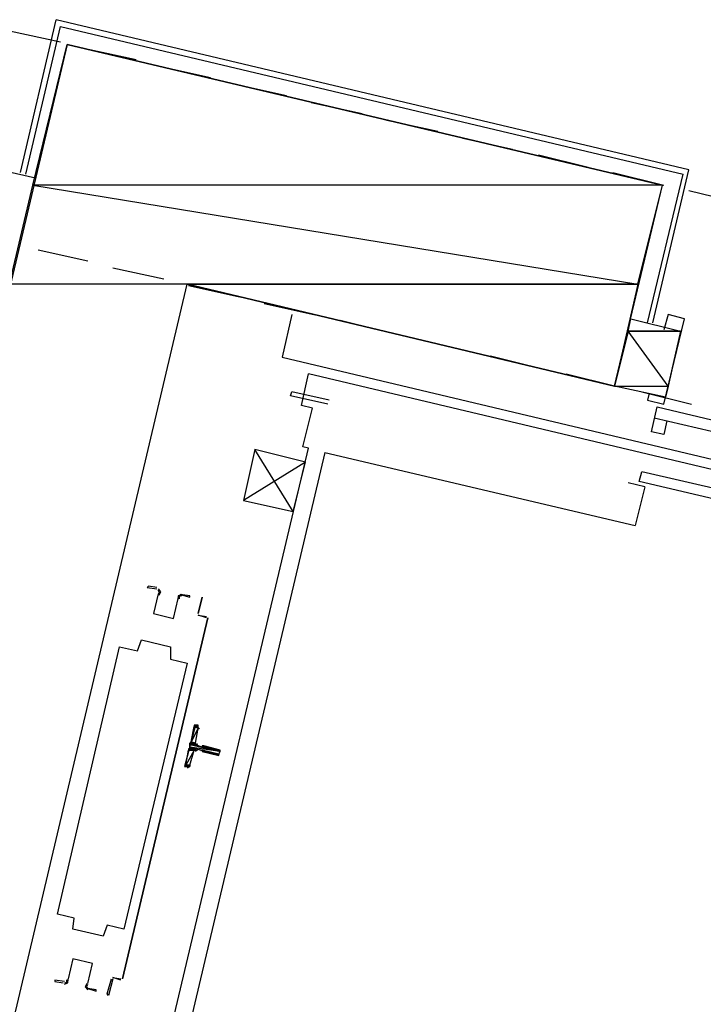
# Model space of a CAD drawing. Header units: feet. Extents: x -79 to 198, y -22 to 181.
# Tile 617 of 656: x 71.87 to 78.49, y 113.74 to 123.27. Entities that reach past the tile are written whole.
import ezdxf

# ---------------------------------------------------------------- set-up
doc = ezdxf.new("R2010")
doc.units = ezdxf.units.FT
for name, color, linetype in [('A-LINEA', 7, 'CONTINUOUS'), ('A-LINEA-FINA', 9, 'CONTINUOUS'), ('A-MURO-CONCRETO', 8, 'CONTINUOUS')]:
    doc.layers.add(name, color=color, linetype=linetype)

msp = doc.modelspace()

# ---------------------------------------------------------------- linework, layer by layer
at = {"layer": 'A-LINEA'}
for p, q in [((71.88, 121.7911), (72.2267, 123.2711)), ((71.7733, 123.1644), (72.2667, 123.0578)), ((71.7733, 123.1644), (72.2667, 123.0578)), ((72.5067, 122.9911), (73, 122.8844)), ((72.5067, 122.9911), (73, 122.8844)), ((73.24, 122.8178), (73.72, 122.7111)), ((73.24, 122.8178), (73.72, 122.7111)), ((73.9733, 122.6444), (74.4533, 122.5378)), ((73.9733, 122.6444), (74.4533, 122.5378)), ((74.6933, 122.4711), (75.1867, 122.3644)), ((74.6933, 122.4711), (75.1867, 122.3644)), ((75.4267, 122.2978), (75.92, 122.1911)), ((75.4267, 122.2978), (75.92, 122.1911)), ((76.16, 122.1244), (76.64, 122.0178)), ((76.16, 122.1244), (76.64, 122.0178)), ((76.8933, 121.9644), (77.3733, 121.8444)), ((76.8933, 121.9644), (77.3733, 121.8444)), ((72.0267, 121.7378), (71.5067, 121.8578)), ((72.0267, 121.7378), (71.5067, 121.8578)), ((77.6133, 121.7911), (78.1067, 121.6711)), ((77.6133, 121.7911), (78.1067, 121.6711)), ((77.9467, 120.3378), (78.2933, 121.7778)), ((78.3467, 121.6178), (78.84, 121.4978)), ((78.3467, 121.6178), (78.84, 121.4978)), ((72.0533, 121.0444), (72.5333, 120.9378)), ((72.0533, 121.0444), (72.5333, 120.9378)), ((72.7733, 120.8711), (73.2667, 120.7644)), ((72.7733, 120.8711), (73.2667, 120.7644)), ((73.5067, 120.6978), (74, 120.5911)), ((73.5067, 120.6978), (74, 120.5911)), ((74.24, 120.5244), (74.72, 120.4178)), ((74.24, 120.5244), (74.72, 120.4178)), ((74.5067, 120.4178), (74.4133, 120.0044)), ((74.5067, 120.4178), (74.4133, 120.0044)), ((74.9733, 120.3644), (75.4533, 120.2444)), ((74.9733, 120.3644), (75.4533, 120.2444)), ((78.2667, 120.2578), (78.12, 119.6178)), ((78.2667, 120.2578), (78.12, 119.6178)), ((75.6933, 120.1911), (76.1867, 120.0711)), ((75.6933, 120.1911), (76.1867, 120.0711)), ((74.4133, 120.0044), (81.6667, 118.2844)), ((74.4133, 120.0044), (81.6667, 118.2844)), ((76.4267, 120.0178), (76.92, 119.8978)), ((76.4267, 120.0178), (76.92, 119.8978)), ((81.64, 118.1911), (74.6667, 119.8444)), ((81.64, 118.1911), (74.6667, 119.8444)), ((77.16, 119.8444), (77.64, 119.7244)), ((77.16, 119.8444), (77.64, 119.7244)), ((74.4933, 119.6311), (74.5067, 119.6711)), ((74.4933, 119.6311), (74.5067, 119.6711)), ((74.8667, 119.5911), (74.5067, 119.6711)), ((74.8667, 119.5911), (74.5067, 119.6711)), ((77.8933, 119.6711), (78.3733, 119.5511)), ((77.8933, 119.6711), (78.3733, 119.5511)), ((74.8533, 119.5511), (74.4933, 119.6311)), ((74.8533, 119.5511), (74.4933, 119.6311)), ((74.6133, 119.1378), (74.7067, 119.5111)), ((74.6133, 119.1378), (74.7067, 119.5111)), ((78.04, 119.5244), (81.5733, 118.6844)), ((78.04, 119.5244), (81.5733, 118.6844)), ((78.0133, 119.4178), (81.5467, 118.5911)), ((78.0133, 119.4178), (81.5467, 118.5911)), ((78.1333, 119.3911), (78.1067, 119.2578)), ((78.1333, 119.3911), (78.1067, 119.2578)), ((73.3333, 113.4844), (74.6667, 119.1244)), ((73.3333, 113.4844), (74.6667, 119.1244)), ((74.8267, 119.0844), (73.4933, 113.4444)), ((74.8267, 119.0844), (73.4933, 113.4444)), ((74.6667, 119.1244), (74.6133, 119.1378)), ((74.6667, 119.1244), (74.6133, 119.1378)), ((74.8267, 119.0844), (77.8267, 118.3778)), ((74.8267, 119.0844), (77.8267, 118.3778)), ((74.64, 118.9911), (74.04, 118.6178)), ((74.64, 118.9911), (74.04, 118.6178)), ((77.8667, 118.8044), (77.8933, 118.8978)), ((77.8667, 118.8044), (77.8933, 118.8978)), ((81.4267, 118.0711), (77.8933, 118.8978)), ((81.4267, 118.0711), (77.8933, 118.8978)), ((81.4, 117.9644), (77.8667, 118.8044)), ((81.4, 117.9644), (77.8667, 118.8044)), ((77.92, 118.7511), (77.76, 118.7911)), ((77.92, 118.7511), (77.76, 118.7911)), ((77.92, 118.7511), (77.8267, 118.3778)), ((77.92, 118.7511), (77.8267, 118.3778)), ((72.8667, 113.9911), (73.6933, 117.4844)), ((73.6933, 117.4844), (72.8667, 113.9911)), ((72.8667, 113.9911), (73.6933, 117.4844)), ((73.6933, 117.4844), (72.8667, 113.9911)), ((73.68, 117.4844), (73.6, 117.5111)), ((73.6, 117.5111), (73.68, 117.4978)), ((73.68, 117.4844), (73.6, 117.5111)), ((73.6, 117.5111), (73.68, 117.4978)), ((73.68, 117.4844), (73.68, 117.4844)), ((73.68, 117.4844), (73.68, 117.4844)), ((73.5733, 116.2711), (73.6, 116.4178)), ((73.5733, 116.2711), (73.6, 116.4178)), ((73.6131, 116.4079), (73.5979, 116.4306)), ((73.6131, 116.4079), (73.5979, 116.4306)), ((73.64, 116.2311), (73.6, 116.2444)), ((73.64, 116.2311), (73.6, 116.2444)), ((73.52, 116.0578), (73.56, 116.2044)), ((73.52, 116.0578), (73.56, 116.2044)), ((73.5867, 116.2178), (73.6267, 116.2044)), ((73.5867, 116.2178), (73.6267, 116.2044)), ((73.6267, 116.1911), (73.6267, 116.1911)), ((73.6267, 116.1911), (73.6267, 116.1911)), ((73.64, 116.1911), (73.64, 116.1911)), ((73.64, 116.1911), (73.64, 116.1911)), ((73.4954, 116.0316), (73.5191, 116.0452)), ((73.4954, 116.0316), (73.5191, 116.0452)), ((72.8533, 113.9778), (72.7733, 114.0044)), ((72.7733, 114.0044), (72.8533, 113.9911)), ((72.8533, 113.9778), (72.7733, 114.0044)), ((72.7733, 114.0044), (72.8533, 113.9911)), ((72.8533, 113.9911), (72.8533, 113.9911)), ((72.8533, 113.9911), (72.8533, 113.9911))]:
    msp.add_line(p, q, dxfattribs=at)
for points in [[(71.9333, 121.7778), (72.2667, 123.2044), (78.2933, 121.7778)], [(78, 120.3378), (78.3467, 121.8178), (72.2267, 123.2711)], [(77.6267, 119.7244), (78.0933, 121.6711), (72.3333, 123.0311), (69.4933, 111.0311), (75.2533, 109.6711), (75.7067, 111.6178), (71.5733, 112.5911), (73.4933, 120.7111), (77.6267, 119.7244)], [(77.6267, 119.7244), (78.0933, 121.6711), (72.3333, 123.0311), (69.4933, 111.0311), (75.2533, 109.6711), (75.7067, 111.6178), (71.5733, 112.5911), (73.4933, 120.7111), (77.6267, 119.7244)], [(77.96, 119.6444), (77.9467, 119.5911), (78.1067, 119.5511), (78.3067, 120.3778), (78.1467, 120.4178), (78.1067, 120.2711)], [(77.96, 119.6444), (77.9467, 119.5911), (78.1067, 119.5511), (78.3067, 120.3778), (78.1467, 120.4178), (78.1067, 120.2711)], [(78.12, 119.6178), (77.6267, 119.7244), (77.7867, 120.3778), (78.2667, 120.2578)], [(78.12, 119.6178), (77.6267, 119.7244), (77.7867, 120.3778), (78.2667, 120.2578)], [(74.7067, 119.5111), (74.6, 119.5378), (74.6667, 119.8444)], [(74.7067, 119.5111), (74.6, 119.5378), (74.6667, 119.8444)], [(78.1067, 119.2578), (77.9867, 119.2844), (78.04, 119.5244)], [(78.1067, 119.2578), (77.9867, 119.2844), (78.04, 119.5244)], [(74.52, 118.5111), (74.1467, 119.1111), (74.04, 118.6178), (74.52, 118.5111), (74.64, 118.9911), (74.1467, 119.1111)], [(74.52, 118.5111), (74.1467, 119.1111), (74.04, 118.6178), (74.52, 118.5111), (74.64, 118.9911), (74.1467, 119.1111)], [(73.2, 117.7778), (73.12, 117.7911), (73.1067, 117.7778), (73.2, 117.7644)], [(73.2, 117.7778), (73.12, 117.7911), (73.1067, 117.7778), (73.2, 117.7644)], [(73.2173, 117.7142), (73.2264, 117.7343), (73.2115, 117.7505)], [(73.2173, 117.7142), (73.2264, 117.7343), (73.2115, 117.7505)], [(73.2243, 117.7028), (73.2396, 117.7364), (73.2147, 117.7635)], [(73.2243, 117.7028), (73.2396, 117.7364), (73.2147, 117.7635)], [(73.2131, 117.7169), (73.1676, 117.5242), (73.3602, 117.4786), (73.4058, 117.6713)], [(73.2131, 117.7169), (73.1676, 117.5242), (73.3602, 117.4786), (73.4058, 117.6713)], [(73.2131, 117.7169), (73.1676, 117.5242), (73.3602, 117.4786), (73.4058, 117.6713)], [(73.2131, 117.7169), (73.1676, 117.5242), (73.3602, 117.4786), (73.4058, 117.6713)], [(73.4407, 117.7103), (73.4063, 117.6972), (73.4049, 117.6604)], [(73.4407, 117.7103), (73.4063, 117.6972), (73.4049, 117.6604)], [(73.4377, 117.6973), (73.4171, 117.6895), (73.4162, 117.6674)], [(73.4377, 117.6973), (73.4171, 117.6895), (73.4162, 117.6674)], [(73.4267, 117.7111), (73.52, 117.6844), (73.52, 117.6978), (73.4267, 117.7111)], [(73.4267, 117.7111), (73.52, 117.6844), (73.52, 117.6978), (73.4267, 117.7111)], [(73.6, 117.5244), (73.64, 117.6844), (73.6, 117.5244), (73.6, 117.5244)], [(73.6, 117.5244), (73.64, 117.6844), (73.6, 117.5244), (73.6, 117.5244)], [(72.24, 114.6178), (72.84, 117.2044), (73.0133, 117.1644), (73.0533, 117.2711), (73.3333, 117.2044), (73.3333, 117.0844), (73.4933, 117.0444), (72.88, 114.4711), (72.72, 114.5111), (72.68, 114.4044), (72.3867, 114.4711), (72.4, 114.5778), (72.24, 114.6178)], [(72.24, 114.6178), (72.84, 117.2044), (73.0133, 117.1644), (73.0533, 117.2711), (73.3333, 117.2044), (73.3333, 117.0844), (73.4933, 117.0444), (72.88, 114.4711), (72.72, 114.5111), (72.68, 114.4044), (72.3867, 114.4711), (72.4, 114.5778), (72.24, 114.6178)], [(73.5867, 116.4444), (73.5733, 116.4444), (73.4667, 116.0444), (73.4933, 116.0444)], [(73.5867, 116.4444), (73.5733, 116.4444), (73.4667, 116.0444), (73.4933, 116.0444)], [(73.5872, 116.2691), (73.5896, 116.2539), (73.6021, 116.245)], [(73.5872, 116.2691), (73.5896, 116.2539), (73.6021, 116.245)], [(73.64, 116.1911), (73.8, 116.1511), (73.8133, 116.2044), (73.6533, 116.2444), (73.64, 116.2444), (73.64, 116.2444)], [(73.64, 116.1911), (73.8, 116.1511), (73.8133, 116.2044), (73.6533, 116.2444), (73.64, 116.2444), (73.64, 116.2444)], [(73.5979, 116.2039), (73.5828, 116.2015), (73.5739, 116.189)], [(73.5979, 116.2039), (73.5828, 116.2015), (73.5739, 116.189)], [(72.5336, 113.9454), (72.5791, 114.138), (72.3865, 114.1836), (72.3408, 113.991)], [(72.5336, 113.9454), (72.5791, 114.138), (72.3865, 114.1836), (72.3408, 113.991)], [(72.5336, 113.9454), (72.5791, 114.138), (72.3865, 114.1836), (72.3408, 113.991)], [(72.5336, 113.9454), (72.5791, 114.138), (72.3865, 114.1836), (72.3408, 113.991)], [(72.3067, 113.9644), (72.2133, 113.9778), (72.2133, 113.9644), (72.2933, 113.9511)], [(72.3067, 113.9644), (72.2133, 113.9778), (72.2133, 113.9644), (72.2933, 113.9511)], [(72.306, 113.9386), (72.3404, 113.9517), (72.3418, 113.9885)], [(72.306, 113.9386), (72.3404, 113.9517), (72.3418, 113.9885)], [(72.3089, 113.9516), (72.3296, 113.9594), (72.3304, 113.9815)], [(72.3089, 113.9516), (72.3296, 113.9594), (72.3304, 113.9815)], [(72.5223, 113.9461), (72.5071, 113.9125), (72.532, 113.8854)], [(72.5223, 113.9461), (72.5071, 113.9125), (72.532, 113.8854)], [(72.7733, 113.9911), (72.7733, 113.9911), (72.7333, 113.8311), (72.72, 113.8444), (72.76, 113.9911)], [(72.7733, 113.9911), (72.7733, 113.9911), (72.7333, 113.8311), (72.72, 113.8444), (72.76, 113.9911)], [(72.5294, 113.9347), (72.5203, 113.9146), (72.5352, 113.8984)], [(72.5294, 113.9347), (72.5203, 113.9146), (72.5352, 113.8984)], [(72.5333, 113.8978), (72.6133, 113.8711), (72.6133, 113.8844), (72.5333, 113.8978)], [(72.5333, 113.8978), (72.6133, 113.8711), (72.6133, 113.8844), (72.5333, 113.8978)]]:
    msp.add_lwpolyline(points, dxfattribs=at)
at = {"layer": 'A-LINEA-FINA'}
for p, q in [((73.56, 116.4444), (73.6, 116.4444)), ((73.56, 116.4444), (73.6, 116.4311)), ((73.56, 116.4444), (73.6, 116.4444)), ((73.56, 116.4444), (73.6, 116.4311)), ((73.56, 116.4311), (73.6, 116.4311)), ((73.56, 116.4311), (73.6, 116.4178)), ((73.56, 116.4311), (73.6, 116.4311)), ((73.56, 116.4311), (73.6, 116.4178)), ((73.5733, 116.4444), (73.5867, 116.4444)), ((73.5733, 116.4444), (73.5867, 116.4444)), ((73.52, 116.2711), (73.5733, 116.2578)), ((73.52, 116.2711), (73.5733, 116.2578)), ((73.52, 116.2711), (73.5733, 116.2578)), ((73.52, 116.2711), (73.5733, 116.2578)), ((73.52, 116.2578), (73.5867, 116.2444)), ((73.52, 116.2578), (73.5867, 116.2444)), ((73.52, 116.2311), (73.5867, 116.2178)), ((73.52, 116.2311), (73.5867, 116.2178)), ((73.5333, 116.2844), (73.5733, 116.2711)), ((73.5333, 116.2844), (73.5733, 116.2711)), ((73.64, 116.2444), (73.8133, 116.2044)), ((73.64, 116.2444), (73.8133, 116.2044)), ((73.64, 116.2311), (73.8133, 116.2044)), ((73.64, 116.2311), (73.8133, 116.1911)), ((73.64, 116.2311), (73.8133, 116.2044)), ((73.64, 116.2311), (73.8133, 116.1911)), ((73.5067, 116.2178), (73.56, 116.2044)), ((73.5067, 116.2178), (73.56, 116.2044)), ((73.64, 116.2044), (73.8, 116.1644)), ((73.64, 116.2044), (73.8, 116.1644)), ((73.64, 116.1911), (73.8, 116.1644)), ((73.64, 116.1911), (73.8, 116.1644)), ((73.4667, 116.0444), (73.5067, 116.0444)), ((73.4667, 116.0444), (73.4933, 116.0444)), ((73.4667, 116.0444), (73.5067, 116.0444)), ((73.4667, 116.0444), (73.4933, 116.0444)), ((73.48, 116.0578), (73.52, 116.0444)), ((73.48, 116.0578), (73.5067, 116.0444)), ((73.48, 116.0578), (73.52, 116.0444)), ((73.48, 116.0578), (73.5067, 116.0444))]:
    msp.add_line(p, q, dxfattribs=at)
for points in [[(73.56, 116.4311), (73.6, 116.4178), (73.5333, 116.2844), (73.56, 116.4311)], [(73.56, 116.4311), (73.6, 116.4178), (73.5333, 116.2844), (73.56, 116.4311)], [(73.6, 116.4178), (73.5333, 116.2844), (73.5733, 116.2711), (73.6, 116.4178)], [(73.6, 116.4178), (73.5333, 116.2844), (73.5733, 116.2711), (73.6, 116.4178)], [(73.56, 116.4444), (73.56, 116.4444), (73.6, 116.4444), (73.56, 116.4444)], [(73.56, 116.4444), (73.6, 116.4444), (73.5733, 116.4444), (73.56, 116.4444), (73.56, 116.4444)], [(73.6, 116.4444), (73.56, 116.4444), (73.6, 116.4311), (73.6, 116.4444)], [(73.6, 116.4311), (73.56, 116.4444), (73.56, 116.4444), (73.6, 116.4311), (73.6, 116.4311)], [(73.56, 116.4311), (73.6, 116.4311), (73.56, 116.4444), (73.56, 116.4311), (73.56, 116.4311)], [(73.56, 116.4444), (73.56, 116.4444), (73.6, 116.4444), (73.56, 116.4444)], [(73.56, 116.4444), (73.6, 116.4444), (73.5733, 116.4444), (73.56, 116.4444), (73.56, 116.4444)], [(73.6, 116.4444), (73.56, 116.4444), (73.6, 116.4311), (73.6, 116.4444)], [(73.6, 116.4311), (73.56, 116.4444), (73.56, 116.4444), (73.6, 116.4311), (73.6, 116.4311)], [(73.56, 116.4311), (73.6, 116.4311), (73.56, 116.4444), (73.56, 116.4311), (73.56, 116.4311)], [(73.56, 116.4311), (73.56, 116.4311), (73.6, 116.4311), (73.56, 116.4311)], [(73.6, 116.4311), (73.56, 116.4311), (73.6, 116.4178), (73.6, 116.4311)], [(73.6, 116.4178), (73.56, 116.4311), (73.56, 116.4311), (73.6, 116.4178), (73.6, 116.4178)], [(73.56, 116.4311), (73.56, 116.4311), (73.6, 116.4311), (73.56, 116.4311)], [(73.6, 116.4311), (73.56, 116.4311), (73.6, 116.4178), (73.6, 116.4311)], [(73.6, 116.4178), (73.56, 116.4311), (73.56, 116.4311), (73.6, 116.4178), (73.6, 116.4178)], [(73.5867, 116.4444), (73.5733, 116.4444), (73.5733, 116.4444), (73.5867, 116.4444)], [(73.5733, 116.4444), (73.5733, 116.4444), (73.5867, 116.4444), (73.5733, 116.4444)], [(73.5733, 116.4444), (73.5867, 116.4444), (73.6, 116.4444), (73.5733, 116.4444), (73.5733, 116.4444)], [(73.5867, 116.4444), (73.5733, 116.4444), (73.5733, 116.4444), (73.5867, 116.4444)], [(73.5733, 116.4444), (73.5733, 116.4444), (73.5867, 116.4444), (73.5733, 116.4444)], [(73.5733, 116.4444), (73.5867, 116.4444), (73.6, 116.4444), (73.5733, 116.4444), (73.5733, 116.4444)], [(73.5333, 116.2844), (73.5733, 116.2711), (73.52, 116.2711), (73.5333, 116.2844)], [(73.5333, 116.2844), (73.5733, 116.2711), (73.52, 116.2711), (73.5333, 116.2844)], [(73.5733, 116.2711), (73.52, 116.2711), (73.5733, 116.2578), (73.5733, 116.2711)], [(73.5733, 116.2578), (73.52, 116.2711), (73.52, 116.2711), (73.5733, 116.2578), (73.5733, 116.2578)], [(73.5733, 116.2578), (73.52, 116.2711), (73.5867, 116.2578), (73.5733, 116.2578), (73.5733, 116.2578)], [(73.5867, 116.2578), (73.52, 116.2711), (73.52, 116.2711), (73.5867, 116.2578)], [(73.52, 116.2711), (73.52, 116.2711), (73.5867, 116.2578), (73.52, 116.2711), (73.52, 116.2711)], [(73.52, 116.2711), (73.5867, 116.2578), (73.52, 116.2578), (73.52, 116.2711)], [(73.5733, 116.2711), (73.52, 116.2711), (73.5733, 116.2578), (73.5733, 116.2711)], [(73.5733, 116.2578), (73.52, 116.2711), (73.52, 116.2711), (73.5733, 116.2578), (73.5733, 116.2578)], [(73.5733, 116.2578), (73.52, 116.2711), (73.5867, 116.2578), (73.5733, 116.2578), (73.5733, 116.2578)], [(73.5867, 116.2578), (73.52, 116.2711), (73.52, 116.2711), (73.5867, 116.2578)], [(73.52, 116.2711), (73.52, 116.2711), (73.5867, 116.2578), (73.52, 116.2711), (73.52, 116.2711)], [(73.52, 116.2711), (73.5867, 116.2578), (73.52, 116.2578), (73.52, 116.2711)], [(73.5867, 116.2578), (73.52, 116.2578), (73.5867, 116.2444), (73.5867, 116.2578), (73.5867, 116.2578)], [(73.5867, 116.2444), (73.52, 116.2578), (73.52, 116.2578), (73.5867, 116.2444)], [(73.52, 116.2578), (73.52, 116.2578), (73.5867, 116.2444), (73.52, 116.2578), (73.52, 116.2578)], [(73.5867, 116.2444), (73.52, 116.2578), (73.52, 116.2578), (73.5867, 116.2444)], [(73.52, 116.2578), (73.52, 116.2578), (73.5867, 116.2444), (73.52, 116.2578), (73.52, 116.2578)], [(73.5867, 116.2444), (73.52, 116.2578), (73.6, 116.2444), (73.5867, 116.2444), (73.5867, 116.2444)], [(73.52, 116.2578), (73.8133, 116.1911), (73.52, 116.2311), (73.52, 116.2578)], [(73.5867, 116.2578), (73.52, 116.2578), (73.5867, 116.2444), (73.5867, 116.2578), (73.5867, 116.2578)], [(73.5867, 116.2444), (73.52, 116.2578), (73.52, 116.2578), (73.5867, 116.2444)], [(73.52, 116.2578), (73.52, 116.2578), (73.5867, 116.2444), (73.52, 116.2578), (73.52, 116.2578)], [(73.5867, 116.2444), (73.52, 116.2578), (73.52, 116.2578), (73.5867, 116.2444)], [(73.52, 116.2578), (73.52, 116.2578), (73.5867, 116.2444), (73.52, 116.2578), (73.52, 116.2578)], [(73.5867, 116.2444), (73.52, 116.2578), (73.6, 116.2444), (73.5867, 116.2444), (73.5867, 116.2444)], [(73.52, 116.2578), (73.8133, 116.1911), (73.52, 116.2311), (73.52, 116.2578)], [(73.8133, 116.1911), (73.52, 116.2311), (73.8, 116.1644), (73.8133, 116.1911), (73.8133, 116.1911)], [(73.5867, 116.2178), (73.52, 116.2311), (73.52, 116.2311), (73.5867, 116.2178)], [(73.52, 116.2311), (73.52, 116.2311), (73.5867, 116.2178), (73.52, 116.2311), (73.52, 116.2311)], [(73.5867, 116.2178), (73.52, 116.2311), (73.5733, 116.2178), (73.5867, 116.2178), (73.5867, 116.2178)], [(73.5733, 116.2178), (73.52, 116.2311), (73.52, 116.2311), (73.5733, 116.2178)], [(73.52, 116.2311), (73.52, 116.2311), (73.5733, 116.2178), (73.52, 116.2311), (73.52, 116.2311)], [(73.5733, 116.2178), (73.52, 116.2311), (73.52, 116.2311), (73.5733, 116.2178)], [(73.52, 116.2311), (73.52, 116.2311), (73.5733, 116.2178), (73.52, 116.2311), (73.52, 116.2311)], [(73.52, 116.2311), (73.5733, 116.2178), (73.52, 116.2178), (73.52, 116.2311)], [(73.8133, 116.1911), (73.52, 116.2311), (73.8, 116.1644), (73.8133, 116.1911), (73.8133, 116.1911)], [(73.5867, 116.2178), (73.52, 116.2311), (73.52, 116.2311), (73.5867, 116.2178)], [(73.52, 116.2311), (73.52, 116.2311), (73.5867, 116.2178), (73.52, 116.2311), (73.52, 116.2311)], [(73.5867, 116.2178), (73.52, 116.2311), (73.5733, 116.2178), (73.5867, 116.2178), (73.5867, 116.2178)], [(73.5733, 116.2178), (73.52, 116.2311), (73.52, 116.2311), (73.5733, 116.2178)], [(73.52, 116.2311), (73.52, 116.2311), (73.5733, 116.2178), (73.52, 116.2311), (73.52, 116.2311)], [(73.5733, 116.2178), (73.52, 116.2311), (73.52, 116.2311), (73.5733, 116.2178)], [(73.52, 116.2311), (73.52, 116.2311), (73.5733, 116.2178), (73.52, 116.2311), (73.52, 116.2311)], [(73.52, 116.2311), (73.5733, 116.2178), (73.52, 116.2178), (73.52, 116.2311)], [(73.5733, 116.2711), (73.5333, 116.2844), (73.5333, 116.2844), (73.5733, 116.2711), (73.5733, 116.2711)], [(73.5733, 116.2711), (73.5333, 116.2844), (73.5333, 116.2844), (73.5733, 116.2711), (73.5733, 116.2711)], [(73.64, 116.2444), (73.64, 116.2444), (73.8133, 116.2044), (73.64, 116.2444)], [(73.64, 116.2444), (73.8133, 116.2044), (73.6533, 116.2444), (73.64, 116.2444), (73.64, 116.2444)], [(73.8133, 116.2044), (73.64, 116.2444), (73.64, 116.2444), (73.8133, 116.2044)], [(73.64, 116.2444), (73.64, 116.2444), (73.8133, 116.2044), (73.64, 116.2444)], [(73.8133, 116.2044), (73.64, 116.2444), (73.64, 116.2444), (73.8133, 116.2044), (73.8133, 116.2044)], [(73.64, 116.2311), (73.8133, 116.2044), (73.64, 116.2444), (73.64, 116.2311), (73.64, 116.2311)], [(73.64, 116.2444), (73.64, 116.2444), (73.8133, 116.2044), (73.64, 116.2444)], [(73.64, 116.2444), (73.8133, 116.2044), (73.6533, 116.2444), (73.64, 116.2444), (73.64, 116.2444)], [(73.8133, 116.2044), (73.64, 116.2444), (73.64, 116.2444), (73.8133, 116.2044)], [(73.64, 116.2444), (73.64, 116.2444), (73.8133, 116.2044), (73.64, 116.2444)], [(73.8133, 116.2044), (73.64, 116.2444), (73.64, 116.2444), (73.8133, 116.2044), (73.8133, 116.2044)], [(73.64, 116.2311), (73.8133, 116.2044), (73.64, 116.2444), (73.64, 116.2311), (73.64, 116.2311)], [(73.64, 116.2311), (73.64, 116.2311), (73.8133, 116.2044), (73.64, 116.2311)], [(73.8133, 116.2044), (73.64, 116.2311), (73.8133, 116.1911), (73.8133, 116.2044)], [(73.8133, 116.1911), (73.64, 116.2311), (73.64, 116.2311), (73.8133, 116.1911), (73.8133, 116.1911)], [(73.8133, 116.1911), (73.64, 116.2311), (73.64, 116.2311), (73.8133, 116.1911)], [(73.64, 116.2311), (73.64, 116.2311), (73.8133, 116.1911), (73.64, 116.2311), (73.64, 116.2311)], [(73.8133, 116.1911), (73.64, 116.2311), (73.64, 116.2311), (73.8133, 116.1911)], [(73.64, 116.2311), (73.64, 116.2311), (73.8133, 116.1911), (73.64, 116.2311), (73.64, 116.2311)], [(73.8133, 116.1911), (73.64, 116.2311), (73.64, 116.2311), (73.8133, 116.1911)], [(73.64, 116.2311), (73.64, 116.2311), (73.8133, 116.1911), (73.64, 116.2311), (73.64, 116.2311)], [(73.64, 116.2311), (73.64, 116.2311), (73.8133, 116.2044), (73.64, 116.2311)], [(73.8133, 116.2044), (73.64, 116.2311), (73.8133, 116.1911), (73.8133, 116.2044)], [(73.8133, 116.1911), (73.64, 116.2311), (73.64, 116.2311), (73.8133, 116.1911), (73.8133, 116.1911)], [(73.8133, 116.1911), (73.64, 116.2311), (73.64, 116.2311), (73.8133, 116.1911)], [(73.64, 116.2311), (73.64, 116.2311), (73.8133, 116.1911), (73.64, 116.2311), (73.64, 116.2311)], [(73.8133, 116.1911), (73.64, 116.2311), (73.64, 116.2311), (73.8133, 116.1911)], [(73.64, 116.2311), (73.64, 116.2311), (73.8133, 116.1911), (73.64, 116.2311), (73.64, 116.2311)], [(73.8133, 116.1911), (73.64, 116.2311), (73.64, 116.2311), (73.8133, 116.1911)], [(73.64, 116.2311), (73.64, 116.2311), (73.8133, 116.1911), (73.64, 116.2311), (73.64, 116.2311)], [(73.5067, 116.2044), (73.56, 116.2044), (73.48, 116.0578), (73.5067, 116.2044)], [(73.56, 116.2044), (73.48, 116.0578), (73.52, 116.0578), (73.56, 116.2044)], [(73.5067, 116.2044), (73.56, 116.2044), (73.48, 116.0578), (73.5067, 116.2044)], [(73.56, 116.2044), (73.48, 116.0578), (73.52, 116.0578), (73.56, 116.2044)], [(73.52, 116.2178), (73.5733, 116.2044), (73.5067, 116.2178), (73.52, 116.2178)], [(73.5733, 116.2044), (73.5067, 116.2178), (73.56, 116.2044), (73.5733, 116.2044)], [(73.56, 116.2044), (73.5067, 116.2178), (73.5067, 116.2178), (73.56, 116.2044), (73.56, 116.2044)], [(73.5067, 116.2044), (73.56, 116.2044), (73.5067, 116.2178), (73.5067, 116.2044), (73.5067, 116.2044)], [(73.52, 116.2178), (73.5733, 116.2044), (73.5067, 116.2178), (73.52, 116.2178)], [(73.5733, 116.2044), (73.5067, 116.2178), (73.56, 116.2044), (73.5733, 116.2044)], [(73.56, 116.2044), (73.5067, 116.2178), (73.5067, 116.2178), (73.56, 116.2044), (73.56, 116.2044)], [(73.5067, 116.2044), (73.56, 116.2044), (73.5067, 116.2178), (73.5067, 116.2044), (73.5067, 116.2044)], [(73.5067, 116.2044), (73.5067, 116.2044), (73.56, 116.2044), (73.5067, 116.2044)], [(73.5067, 116.2044), (73.5067, 116.2044), (73.56, 116.2044), (73.5067, 116.2044)], [(73.5733, 116.2178), (73.52, 116.2178), (73.5733, 116.2044), (73.5733, 116.2178), (73.5733, 116.2178)], [(73.5733, 116.2044), (73.52, 116.2178), (73.52, 116.2178), (73.5733, 116.2044)], [(73.52, 116.2178), (73.52, 116.2178), (73.5733, 116.2044), (73.52, 116.2178), (73.52, 116.2178)], [(73.5733, 116.2178), (73.52, 116.2178), (73.5733, 116.2044), (73.5733, 116.2178), (73.5733, 116.2178)], [(73.5733, 116.2044), (73.52, 116.2178), (73.52, 116.2178), (73.5733, 116.2044)], [(73.52, 116.2178), (73.52, 116.2178), (73.5733, 116.2044), (73.52, 116.2178), (73.52, 116.2178)], [(73.8, 116.1644), (73.6267, 116.2044), (73.6267, 116.2044), (73.8, 116.1644)], [(73.6267, 116.2044), (73.6267, 116.2044), (73.8, 116.1644), (73.6267, 116.2044), (73.6267, 116.2044)], [(73.8, 116.1644), (73.6267, 116.2044), (73.6267, 116.2044), (73.8, 116.1644)], [(73.6267, 116.2044), (73.6267, 116.2044), (73.8, 116.1644), (73.6267, 116.2044), (73.6267, 116.2044)], [(73.64, 116.2044), (73.8, 116.1644), (73.6267, 116.2044), (73.64, 116.2044), (73.64, 116.2044)], [(73.8, 116.1644), (73.6267, 116.2044), (73.6267, 116.2044), (73.8, 116.1644)], [(73.6267, 116.2044), (73.6267, 116.2044), (73.8, 116.1644), (73.6267, 116.2044), (73.6267, 116.2044)], [(73.8, 116.1644), (73.6267, 116.2044), (73.6267, 116.2044), (73.8, 116.1644)], [(73.6267, 116.2044), (73.6267, 116.2044), (73.8, 116.1644), (73.6267, 116.2044), (73.6267, 116.2044)], [(73.64, 116.2044), (73.8, 116.1644), (73.6267, 116.2044), (73.64, 116.2044), (73.64, 116.2044)], [(73.8, 116.1644), (73.64, 116.2044), (73.64, 116.2044), (73.8, 116.1644)], [(73.64, 116.2044), (73.64, 116.2044), (73.8, 116.1644), (73.64, 116.2044)], [(73.8, 116.1644), (73.64, 116.2044), (73.64, 116.2044), (73.8, 116.1644)], [(73.64, 116.2044), (73.64, 116.2044), (73.8, 116.1644), (73.64, 116.2044), (73.64, 116.2044)], [(73.64, 116.1911), (73.8, 116.1644), (73.64, 116.2044), (73.64, 116.1911), (73.64, 116.1911)], [(73.8, 116.1644), (73.64, 116.2044), (73.64, 116.2044), (73.8, 116.1644)], [(73.64, 116.2044), (73.64, 116.2044), (73.8, 116.1644), (73.64, 116.2044)], [(73.8, 116.1644), (73.64, 116.2044), (73.64, 116.2044), (73.8, 116.1644)], [(73.64, 116.2044), (73.64, 116.2044), (73.8, 116.1644), (73.64, 116.2044), (73.64, 116.2044)], [(73.64, 116.1911), (73.8, 116.1644), (73.64, 116.2044), (73.64, 116.1911), (73.64, 116.1911)], [(73.64, 116.1911), (73.64, 116.1911), (73.8, 116.1644), (73.64, 116.1911)], [(73.8, 116.1644), (73.64, 116.1911), (73.8, 116.1511), (73.8, 116.1644), (73.8, 116.1644)], [(73.8, 116.1511), (73.64, 116.1911), (73.64, 116.1911), (73.8, 116.1511)], [(73.64, 116.1911), (73.64, 116.1911), (73.8, 116.1511), (73.64, 116.1911), (73.64, 116.1911)], [(73.8, 116.1511), (73.64, 116.1911), (73.64, 116.1911), (73.8, 116.1511)], [(73.64, 116.1911), (73.64, 116.1911), (73.8, 116.1511), (73.64, 116.1911), (73.64, 116.1911)], [(73.64, 116.1911), (73.64, 116.1911), (73.8, 116.1644), (73.64, 116.1911)], [(73.8, 116.1644), (73.64, 116.1911), (73.8, 116.1511), (73.8, 116.1644), (73.8, 116.1644)], [(73.8, 116.1511), (73.64, 116.1911), (73.64, 116.1911), (73.8, 116.1511)], [(73.64, 116.1911), (73.64, 116.1911), (73.8, 116.1511), (73.64, 116.1911), (73.64, 116.1911)], [(73.8, 116.1511), (73.64, 116.1911), (73.64, 116.1911), (73.8, 116.1511)], [(73.64, 116.1911), (73.64, 116.1911), (73.8, 116.1511), (73.64, 116.1911), (73.64, 116.1911)], [(73.4667, 116.0444), (73.5067, 116.0444), (73.48, 116.0578), (73.4667, 116.0444), (73.4667, 116.0444)], [(73.4667, 116.0444), (73.5067, 116.0444), (73.48, 116.0578), (73.4667, 116.0444), (73.4667, 116.0444)], [(73.4933, 116.0444), (73.4667, 116.0444), (73.5067, 116.0444), (73.4933, 116.0444)], [(73.5067, 116.0444), (73.4667, 116.0444), (73.4667, 116.0444), (73.5067, 116.0444)], [(73.4667, 116.0444), (73.4667, 116.0444), (73.5067, 116.0444), (73.4667, 116.0444)], [(73.5067, 116.0444), (73.4667, 116.0444), (73.4667, 116.0444), (73.5067, 116.0444)], [(73.4667, 116.0444), (73.4667, 116.0444), (73.4933, 116.0444), (73.4667, 116.0444)], [(73.4933, 116.0444), (73.4667, 116.0444), (73.4667, 116.0444), (73.4933, 116.0444)], [(73.4667, 116.0444), (73.4667, 116.0444), (73.4933, 116.0444), (73.4667, 116.0444), (73.4667, 116.0444)], [(73.4933, 116.0444), (73.4667, 116.0444), (73.5067, 116.0444), (73.4933, 116.0444)], [(73.5067, 116.0444), (73.4667, 116.0444), (73.4667, 116.0444), (73.5067, 116.0444)], [(73.4667, 116.0444), (73.4667, 116.0444), (73.5067, 116.0444), (73.4667, 116.0444)], [(73.5067, 116.0444), (73.4667, 116.0444), (73.4667, 116.0444), (73.5067, 116.0444)], [(73.4667, 116.0444), (73.4667, 116.0444), (73.4933, 116.0444), (73.4667, 116.0444)], [(73.4933, 116.0444), (73.4667, 116.0444), (73.4667, 116.0444), (73.4933, 116.0444)], [(73.4667, 116.0444), (73.4667, 116.0444), (73.4933, 116.0444), (73.4667, 116.0444), (73.4667, 116.0444)], [(73.48, 116.0578), (73.52, 116.0578), (73.52, 116.0444), (73.48, 116.0578), (73.48, 116.0578)], [(73.52, 116.0578), (73.48, 116.0578), (73.48, 116.0578), (73.52, 116.0578), (73.52, 116.0578)], [(73.52, 116.0444), (73.48, 116.0578), (73.5067, 116.0444), (73.52, 116.0444)], [(73.5067, 116.0444), (73.48, 116.0578), (73.48, 116.0578), (73.5067, 116.0444), (73.5067, 116.0444)], [(73.48, 116.0578), (73.52, 116.0578), (73.52, 116.0444), (73.48, 116.0578), (73.48, 116.0578)], [(73.52, 116.0578), (73.48, 116.0578), (73.48, 116.0578), (73.52, 116.0578), (73.52, 116.0578)], [(73.52, 116.0444), (73.48, 116.0578), (73.5067, 116.0444), (73.52, 116.0444)], [(73.5067, 116.0444), (73.48, 116.0578), (73.48, 116.0578), (73.5067, 116.0444), (73.5067, 116.0444)]]:
    msp.add_lwpolyline(points, dxfattribs=at)
at = {"layer": 'A-MURO-CONCRETO'}
for points in [[(72.3333, 123.0311), (78.0933, 121.6711), (72, 121.6711), (72.3333, 123.0311), (72.3333, 123.0311)], [(72.3333, 123.0311), (78.0933, 121.6711), (72, 121.6711), (72.3333, 123.0311), (72.3333, 123.0311)], [(72, 121.6711), (77.8533, 120.7111), (71.7733, 120.7111), (72, 121.6711), (72, 121.6711)], [(72, 121.6711), (77.8533, 120.7111), (71.7733, 120.7111), (72, 121.6711), (72, 121.6711)], [(78.0933, 121.6711), (72, 121.6711), (77.8533, 120.7111), (78.0933, 121.6711)], [(78.0933, 121.6711), (72, 121.6711), (77.8533, 120.7111), (78.0933, 121.6711)], [(73.4933, 120.7111), (71.7733, 120.7111), (71.5733, 112.5911), (73.4933, 120.7111)], [(73.4933, 120.7111), (71.7733, 120.7111), (71.5733, 112.5911), (73.4933, 120.7111)], [(73.4933, 120.7111), (77.8533, 120.7111), (77.6267, 119.7244), (73.4933, 120.7111), (73.4933, 120.7111)], [(73.4933, 120.7111), (77.8533, 120.7111), (77.6267, 119.7244), (73.4933, 120.7111), (73.4933, 120.7111)], [(77.7867, 120.3778), (78.2667, 120.2578), (77.76, 120.2578), (77.7867, 120.3778), (77.7867, 120.3778)], [(77.7867, 120.3778), (78.2667, 120.2578), (77.76, 120.2578), (77.7867, 120.3778), (77.7867, 120.3778)], [(77.76, 120.2578), (77.6267, 119.7244), (78.1467, 119.7244), (77.76, 120.2578)], [(77.76, 120.2578), (77.6267, 119.7244), (78.1467, 119.7244), (77.76, 120.2578)], [(77.76, 120.2578), (78.2667, 120.2578), (78.1467, 119.7244), (77.76, 120.2578), (77.76, 120.2578)], [(77.76, 120.2578), (78.2667, 120.2578), (78.1467, 119.7244), (77.76, 120.2578), (77.76, 120.2578)], [(77.6267, 119.7244), (78.1467, 119.7244), (78.12, 119.6178), (77.6267, 119.7244), (77.6267, 119.7244)], [(77.6267, 119.7244), (78.1467, 119.7244), (78.12, 119.6178), (77.6267, 119.7244), (77.6267, 119.7244)]]:
    msp.add_lwpolyline(points, dxfattribs=at)

doc.saveas('drawing.dxf')
